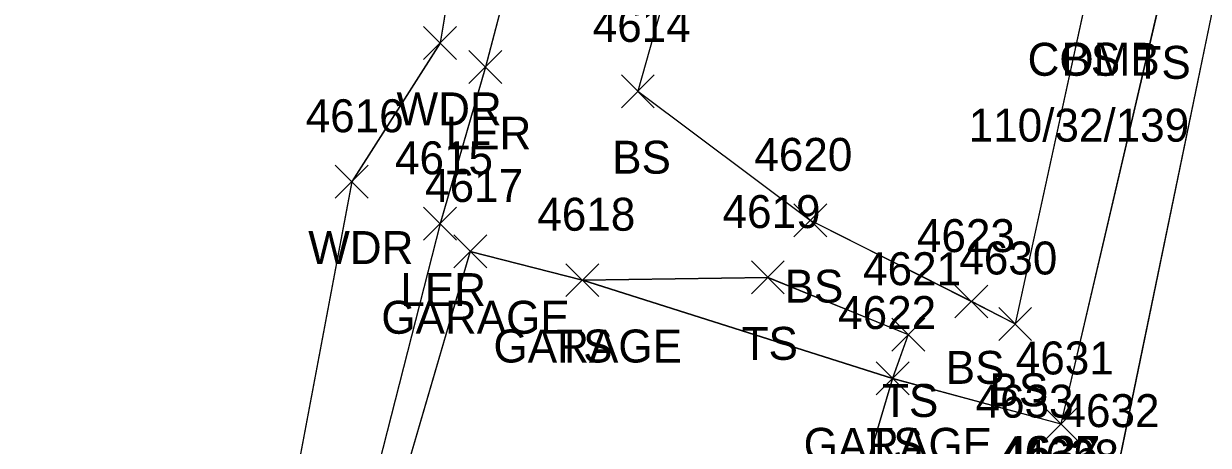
# Model space of a CAD drawing. Extents: x 1554668 to 1563881, y 831386 to 834374.
# Drawn here: x 1562356.1 to 1562428, y 833701.1 to 833726.7 of the extents above; entities that cross this region are included whole.
import ezdxf

# ---------------------------------------------------------------- set-up
doc = ezdxf.new("R2010")
doc.units = 0
for name, color, linetype in [('D_I', 7, 'Continuous'), ('L_A', 7, 'Continuous'), ('L_I', 7, 'Continuous'), ('L_TIC', 7, 'Continuous'), ('LARO', 7, 'Continuous'), ('LAWA', 7, 'Continuous'), ('LBC', 7, 'Continuous'), ('LELB', 7, 'Continuous'), ('P_I', 7, 'Continuous'), ('PET', 7, 'Continuous'), ('R_I', 7, 'Continuous'), ('U_A', 7, 'Continuous'), ('U_C', 7, 'Continuous')]:
    doc.layers.add(name, color=color, linetype=linetype)

msp = doc.modelspace()

# ---------------------------------------------------------------- linework, layer by layer
at = {"layer": 'L_TIC'}
for points in [[(1562380.394, 833724.541), (1562382.394, 833726.541)], [(1562382.394, 833724.541), (1562380.394, 833726.541)], [(1562383.152, 833723.079), (1562385.152, 833725.079)], [(1562385.152, 833723.079), (1562383.152, 833725.079)], [(1562392.405, 833721.607), (1562394.405, 833723.607)], [(1562394.405, 833721.607), (1562392.405, 833723.607)], [(1562375.031, 833716.123), (1562377.031, 833718.123)], [(1562377.031, 833716.123), (1562375.031, 833718.123)], [(1562380.399, 833713.569), (1562382.399, 833715.569)], [(1562382.399, 833713.569), (1562380.399, 833715.569)], [(1562402.872, 833713.778), (1562404.872, 833715.778)], [(1562404.872, 833713.778), (1562402.872, 833715.778)], [(1562382.23, 833711.891), (1562384.23, 833713.891)], [(1562384.23, 833711.891), (1562382.23, 833713.891)], [(1562382.23, 833711.891), (1562384.23, 833713.891)], [(1562384.23, 833711.891), (1562382.23, 833713.891)], [(1562389.041, 833710.145), (1562391.041, 833712.145)], [(1562391.041, 833710.145), (1562389.041, 833712.145)], [(1562389.041, 833710.145), (1562391.041, 833712.145)], [(1562391.041, 833710.145), (1562389.041, 833712.145)], [(1562400.296, 833710.307), (1562402.296, 833712.307)], [(1562402.296, 833710.307), (1562400.296, 833712.307)], [(1562412.656, 833708.848), (1562414.656, 833710.848)], [(1562414.656, 833708.848), (1562412.656, 833710.848)], [(1562415.315, 833707.488), (1562417.315, 833709.488)], [(1562417.315, 833707.488), (1562415.315, 833709.488)], [(1562415.315, 833707.488), (1562417.315, 833709.488)], [(1562417.315, 833707.488), (1562415.315, 833709.488)], [(1562408.821, 833706.839), (1562410.821, 833708.839)], [(1562410.821, 833706.839), (1562408.821, 833708.839)], [(1562407.873, 833704.177), (1562409.873, 833706.177)], [(1562409.873, 833704.177), (1562407.873, 833706.177)], [(1562407.873, 833704.177), (1562409.873, 833706.177)], [(1562409.873, 833704.177), (1562407.873, 833706.177)], [(1562418.09, 833701.42), (1562420.09, 833703.42)], [(1562420.09, 833701.42), (1562418.09, 833703.42)], [(1562418.09, 833701.42), (1562420.09, 833703.42)], [(1562420.09, 833701.42), (1562418.09, 833703.42)]]:
    msp.add_lwpolyline(points, dxfattribs=at)
at = {"layer": 'LARO'}
for points in [[(1562419.963, 833860.015), (1562412.178, 833852.42), (1562411.639, 833841.014), (1562407.378, 833810.012), (1562403.673, 833784.437), (1562400.568, 833759.003), (1562399.074, 833758.901), (1562395.998, 833760.121), (1562387.534, 833736.965), (1562384.152, 833724.079), (1562381.399, 833714.569), (1562372.959, 833681.502), (1562364.479, 833661.333), (1562357.279, 833645.473), (1562345.403, 833619.618), (1562327.126, 833615.39), (1562315.305, 833599.808)], [(1562419.966, 833860.023), (1562412.181, 833852.429), (1562411.638, 833841.024), (1562407.377, 833810.024), (1562403.672, 833784.446), (1562400.567, 833759.011), (1562399.073, 833758.91), (1562395.997, 833760.128), (1562387.531, 833736.972), (1562384.152, 833724.088), (1562381.4, 833714.581), (1562372.955, 833681.511), (1562364.484, 833661.338), (1562357.283, 833645.478), (1562345.401, 833619.623), (1562327.128, 833615.397), (1562315.31, 833599.816)], [(1562419.966, 833860.023), (1562412.181, 833852.429), (1562411.638, 833841.024), (1562407.377, 833810.024), (1562403.672, 833784.446), (1562400.567, 833759.011), (1562399.073, 833758.91), (1562395.997, 833760.128), (1562387.531, 833736.972), (1562384.152, 833724.088), (1562381.4, 833714.581), (1562372.955, 833681.511), (1562364.484, 833661.338), (1562357.283, 833645.478), (1562345.401, 833619.623), (1562327.128, 833615.397), (1562315.31, 833599.816)], [(1562419.966, 833860.023), (1562412.181, 833852.429), (1562411.638, 833841.024), (1562407.377, 833810.024), (1562403.672, 833784.446), (1562400.567, 833759.011), (1562399.073, 833758.91), (1562395.997, 833760.128), (1562387.531, 833736.972), (1562384.152, 833724.088), (1562381.4, 833714.581), (1562372.955, 833681.511), (1562364.484, 833661.338), (1562357.283, 833645.478), (1562345.401, 833619.623), (1562327.128, 833615.397), (1562315.31, 833599.816)]]:
    msp.add_lwpolyline(points, dxfattribs=at)
at = {"layer": 'LAWA'}
for points in [[(1562398.461, 833785.078), (1562394.034, 833759.91), (1562383.876, 833740.585), (1562381.395, 833725.552), (1562376.032, 833717.135), (1562369.359, 833681.7), (1562360.051, 833662.081), (1562354.404, 833647.69), (1562341.532, 833623.084), (1562327.128, 833615.397), (1562309.811, 833601.771), (1562303.406, 833585.441), (1562295, 833566.926), (1562282.99, 833569.224), (1562258.462, 833574.404), (1562235.315, 833564.43), (1562206.356, 833591.956), (1562187.701, 833608.889), (1562169.976, 833631.763), (1562152.313, 833646.345)], [(1562398.461, 833785.078), (1562394.034, 833759.91), (1562383.876, 833740.585), (1562381.395, 833725.552), (1562376.032, 833717.135), (1562369.359, 833681.7), (1562360.051, 833662.081), (1562354.404, 833647.69), (1562341.532, 833623.084), (1562327.128, 833615.397), (1562309.811, 833601.771), (1562303.406, 833585.441), (1562295, 833566.926), (1562282.99, 833569.224), (1562258.462, 833574.404), (1562235.315, 833564.43), (1562206.356, 833591.956), (1562187.701, 833608.889), (1562169.976, 833631.763), (1562152.313, 833646.345)], [(1562398.461, 833785.078), (1562394.034, 833759.91), (1562383.876, 833740.585), (1562381.395, 833725.552), (1562376.032, 833717.135), (1562369.359, 833681.7), (1562360.051, 833662.081), (1562354.404, 833647.69), (1562341.532, 833623.084), (1562327.128, 833615.397), (1562309.811, 833601.771), (1562303.406, 833585.441), (1562295, 833566.926), (1562282.99, 833569.224), (1562258.462, 833574.404), (1562235.315, 833564.43), (1562206.356, 833591.956), (1562187.701, 833608.889), (1562169.976, 833631.763), (1562152.313, 833646.345)], [(1562398.463, 833785.065), (1562394.036, 833759.898), (1562383.873, 833740.575), (1562381.394, 833725.541), (1562376.031, 833717.123), (1562369.361, 833681.693), (1562360.052, 833662.075), (1562354.404, 833647.684), (1562341.531, 833623.078), (1562327.126, 833615.39), (1562309.814, 833601.766), (1562303.408, 833585.433), (1562295.003, 833566.918), (1562282.997, 833569.215), (1562258.461, 833574.396), (1562235.314, 833564.422), (1562206.36, 833591.955), (1562187.705, 833608.884), (1562169.979, 833631.76), (1562152.317, 833646.34)]]:
    msp.add_lwpolyline(points, dxfattribs=at)
at = {"layer": 'LBC'}
for points in [[(1562383.227, 833712.897), (1562390.04, 833711.156), (1562408.871, 833705.187), (1562399.606, 833673.978), (1562389.811, 833676.862), (1562381.354, 833679.415), (1562374.102, 833681.645)], [(1562383.227, 833712.897), (1562374.102, 833681.645)], [(1562383.227, 833712.897), (1562390.04, 833711.156), (1562408.871, 833705.187), (1562399.606, 833673.978), (1562389.811, 833676.862), (1562381.354, 833679.415), (1562374.102, 833681.645)], [(1562383.227, 833712.897), (1562374.102, 833681.645)], [(1562383.227, 833712.897), (1562390.04, 833711.156), (1562408.871, 833705.187), (1562399.606, 833673.978), (1562389.811, 833676.862), (1562381.354, 833679.415), (1562374.102, 833681.645)], [(1562383.227, 833712.897), (1562374.102, 833681.645)], [(1562383.23, 833712.891), (1562390.041, 833711.145), (1562408.873, 833705.177), (1562399.607, 833673.971), (1562389.811, 833676.855), (1562381.35, 833679.41), (1562374.102, 833681.639)], [(1562383.23, 833712.891), (1562374.102, 833681.639)]]:
    msp.add_lwpolyline(points, dxfattribs=at)
at = {"layer": 'LELB'}
for points in [[(1562417.273, 833767.263), (1562417.897, 833754.845), (1562397.2, 833736.119), (1562393.405, 833722.62), (1562403.872, 833714.782), (1562413.654, 833709.859), (1562416.316, 833708.492)], [(1562417.273, 833767.263), (1562417.897, 833754.845), (1562397.2, 833736.119), (1562393.405, 833722.62), (1562403.872, 833714.782), (1562413.654, 833709.859), (1562416.316, 833708.492)], [(1562417.273, 833767.263), (1562417.897, 833754.845), (1562397.2, 833736.119), (1562393.405, 833722.62), (1562403.872, 833714.782), (1562413.654, 833709.859), (1562416.316, 833708.492)], [(1562417.274, 833767.254), (1562417.9, 833754.837), (1562397.201, 833736.11), (1562393.405, 833722.607), (1562403.872, 833714.778), (1562413.656, 833709.848), (1562416.315, 833708.488)], [(1562421.893, 833758.146), (1562420.78, 833748.785), (1562420.681, 833728.552), (1562416.315, 833708.488)], [(1562421.889, 833758.153), (1562420.777, 833748.794), (1562420.68, 833728.56), (1562416.316, 833708.492)], [(1562421.889, 833758.153), (1562420.777, 833748.794), (1562420.68, 833728.56), (1562416.316, 833708.492)], [(1562421.889, 833758.153), (1562420.777, 833748.794), (1562420.68, 833728.56), (1562416.316, 833708.492)], [(1562425.324, 833750.465), (1562425.149, 833728.366), (1562419.09, 833702.42)], [(1562425.326, 833750.474), (1562425.145, 833728.377), (1562419.092, 833702.424)], [(1562425.326, 833750.474), (1562425.145, 833728.377), (1562419.092, 833702.424)], [(1562425.326, 833750.474), (1562425.145, 833728.377), (1562419.092, 833702.424)], [(1562390.04, 833711.156), (1562401.295, 833711.319), (1562409.819, 833707.851), (1562408.871, 833705.187), (1562419.092, 833702.424)], [(1562390.04, 833711.156), (1562401.295, 833711.319), (1562409.819, 833707.851), (1562408.871, 833705.187), (1562419.092, 833702.424)], [(1562390.04, 833711.156), (1562401.295, 833711.319), (1562409.819, 833707.851), (1562408.871, 833705.187), (1562419.092, 833702.424)], [(1562390.041, 833711.145), (1562401.296, 833711.307), (1562409.821, 833707.839), (1562408.873, 833705.177), (1562419.09, 833702.42)]]:
    msp.add_lwpolyline(points, dxfattribs=at)
at = {"layer": 'PET'}
for points in [[(1562446.514, 833813.563), (1562435.7, 833762.854), (1562429.669, 833734.264), (1562422.437, 833699.227), (1562413.341, 833652.592), (1562406.134, 833614.879), (1562402.03, 833593.791), (1562399.545, 833580.082), (1562389.601, 833524.029), (1562386.342, 833504.136), (1562384.709, 833497.669), (1562380.24, 833469.601), (1562374.637, 833437.636), (1562367.889, 833393.469), (1562360.289, 833352.08)], [(1562446.514, 833813.563), (1562435.7, 833762.854), (1562429.669, 833734.264), (1562422.437, 833699.227), (1562413.341, 833652.592), (1562406.134, 833614.879), (1562402.03, 833593.791), (1562399.545, 833580.082), (1562389.601, 833524.029), (1562386.342, 833504.136), (1562384.709, 833497.669), (1562380.24, 833469.601), (1562374.637, 833437.636), (1562367.889, 833393.469), (1562360.289, 833352.08)], [(1562446.514, 833813.563), (1562435.7, 833762.854), (1562429.669, 833734.264), (1562422.437, 833699.227), (1562413.341, 833652.592), (1562406.134, 833614.879), (1562402.03, 833593.791), (1562399.545, 833580.082), (1562389.601, 833524.029), (1562386.342, 833504.136), (1562384.709, 833497.669), (1562380.24, 833469.601), (1562374.637, 833437.636), (1562367.889, 833393.469), (1562360.289, 833352.08)], [(1562446.513, 833813.556), (1562435.697, 833762.843), (1562429.671, 833734.255), (1562422.435, 833699.223), (1562413.341, 833652.586), (1562406.134, 833614.874), (1562402.03, 833593.785), (1562399.545, 833580.078), (1562389.599, 833524.021), (1562386.34, 833504.127), (1562384.71, 833497.666), (1562380.238, 833469.596), (1562374.637, 833437.628), (1562367.889, 833393.463), (1562360.289, 833352.078)]]:
    msp.add_lwpolyline(points, dxfattribs=at)

# ---------------------------------------------------------------- texts
at = {"layer": 'D_I'}
for s, p in [('4636', (1562415.394, 833699.664)), ('4637', (1562415.529, 833699.683)), ('4638', (1562416.663, 833699.467))]:
    msp.add_text(s, height=2, dxfattribs=at).set_placement(p)
at = {"layer": 'L_A'}
for s, p in [('BS', (1562419.122, 833723.552)), ('TS', (1562423.559, 833723.366)), ('WDR', (1562378.756, 833720.541)), ('LER', (1562381.735, 833719.079)), ('BS', (1562391.846, 833717.607)), ('WDR', (1562373.393, 833712.123)), ('LER', (1562378.982, 833709.569)), ('BS', (1562402.313, 833709.778)), ('GARAGE', (1562377.828, 833707.891)), ('GARAGE', (1562377.828, 833707.891)), ('GARAGE', (1562384.639, 833706.145)), ('TS', (1562388.45, 833706.145)), ('TS', (1562399.706, 833706.307)), ('BS', (1562412.097, 833704.848)), ('BS', (1562414.756, 833703.488)), ('BS', (1562414.756, 833703.488)), ('TS', (1562408.23, 833702.839)), ('GARAGE', (1562403.471, 833700.177)), ('TS', (1562407.282, 833700.177))]:
    msp.add_text(s, height=2, dxfattribs=at).set_placement(p)
at = {"layer": 'L_I'}
for s, p in [('4614', (1562390.665, 833725.607)), ('4616', (1562373.236, 833720.123)), ('4615', (1562378.659, 833717.569)), ('4620', (1562400.478, 833717.778)), ('4617', (1562380.489, 833715.891)), ('4617', (1562380.489, 833715.891)), ('4619', (1562398.548, 833714.307)), ('4618', (1562387.3, 833714.145)), ('4618', (1562387.3, 833714.145)), ('4623', (1562410.349, 833712.848)), ('4630', (1562412.922, 833711.488)), ('4630', (1562412.922, 833711.488)), ('4621', (1562407.08, 833710.839)), ('4622', (1562405.566, 833708.177)), ('4622', (1562405.566, 833708.177)), ('4631', (1562416.35, 833705.42)), ('4631', (1562416.35, 833705.42))]:
    msp.add_text(s, height=2, dxfattribs=at).set_placement(p)
at = {"layer": 'P_I'}
msp.add_text('4632', height=2, dxfattribs=at).set_placement((1562419.128, 833702.223))
at = {"layer": 'R_I'}
for s, p in [('4633', (1562413.909, 833702.796)), ('4632', (1562419.128, 833702.223))]:
    msp.add_text(s, height=2, dxfattribs=at).set_placement(p)
at = {"layer": 'U_A'}
msp.add_text('COMB', height=2, dxfattribs=at).set_placement((1562417.067, 833723.552))
at = {"layer": 'U_C'}
msp.add_text('110/32/139', height=2, dxfattribs=at).set_placement((1562413.492, 833719.552))

doc.saveas('drawing.dxf')
